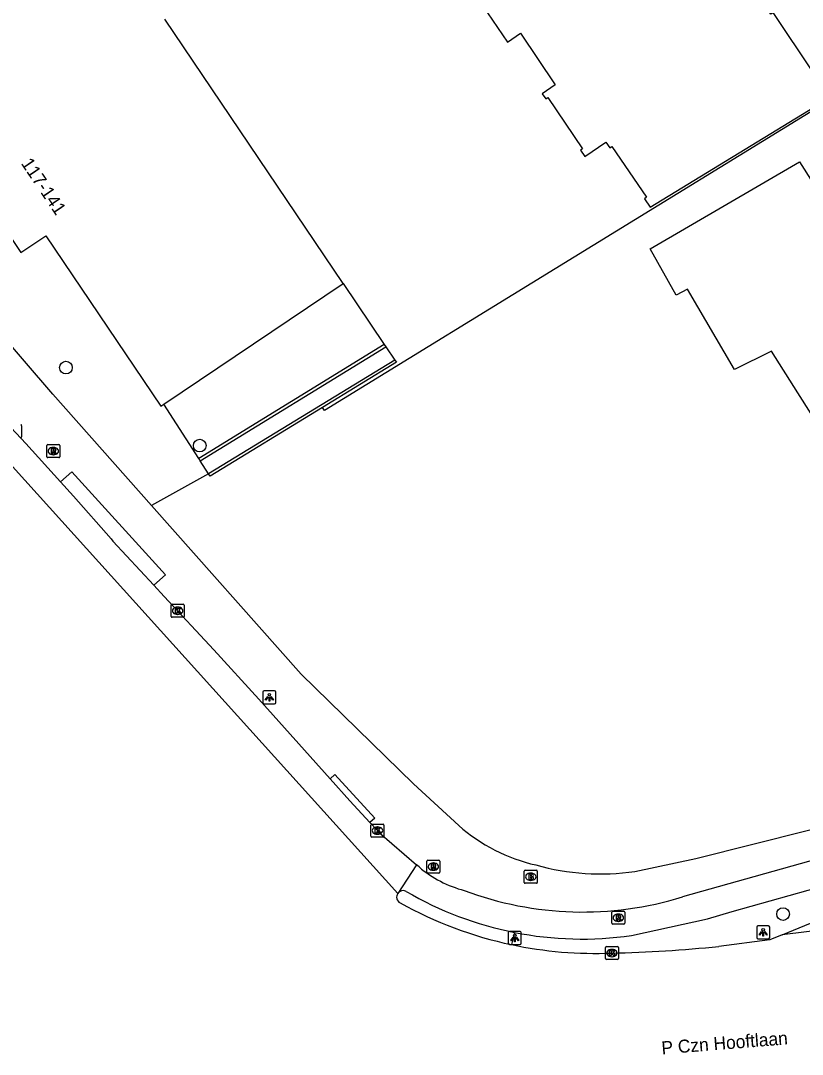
# Model space of a CAD drawing. Extents: x 161087 to 161922, y 382574 to 383873.
# Drawn here: x 161680.8 to 161740.9, y 382573.7 to 382653.2 of the extents above; entities that cross this region are included whole.
import ezdxf

# ---------------------------------------------------------------- set-up
doc = ezdxf.new("R2010")
doc.units = 0
for name, color, linetype in [('IMGEO_Boom', 7, 'Continuous'), ('IMGEO_Brandkraan', 7, 'Continuous'), ('IMGEO_Erf', 7, 'Continuous'), ('IMGEO_Fietspad_open', 7, 'Continuous'), ('IMGEO_Kolk', 7, 'Continuous'), ('IMGEO_Lichtpunt', 7, 'Continuous'), ('IMGEO_Muur', 7, 'Continuous'), ('IMGEO_Openbare_ruimte_label', 7, 'Continuous'), ('IMGEO_Pand', 7, 'Continuous'), ('IMGEO_Pand_nummerreeks', 7, 'Continuous'), ('IMGEO_Rijbaan_lokaal_gesloten', 7, 'Continuous'), ('IMGEO_Rijbaan_lokaal_open', 7, 'Continuous'), ('IMGEO_Rioolput', 7, 'Continuous'), ('IMGEO_Verkeerseiland_open', 7, 'Continuous'), ('IMGEO_Voetpad_open', 7, 'Continuous')]:
    doc.layers.add(name, color=color, linetype=linetype)

msp = doc.modelspace()

# ---------------------------------------------------------------- linework, layer by layer
at = {"layer": 'IMGEO_Boom'}
for centre in [(161684.288, 382626.497), (161694.582, 382620.498), (161739.452, 382584.466)]:
    msp.add_circle(centre, 0.489, dxfattribs=at)
at = {"layer": 'IMGEO_Brandkraan'}
for p, q in [((161719.55, 382586.907), (161719.55, 382587.759)), ((161719.625, 382587.833), (161720.477, 382587.833)), ((161720.038, 382587.613), (161720.063, 382587.613)), ((161720.551, 382587.759), (161720.551, 382586.907)), ((161720.477, 382586.833), (161719.625, 382586.833)), ((161720.061, 382587.053), (161720.036, 382587.053))]:
    msp.add_line(p, q, dxfattribs=at)
for points in [[(161719.55, 382586.907), (161719.55, 382587.759)], [(161719.625, 382587.833), (161720.477, 382587.833)], [(161719.898, 382587.533), (161719.898, 382587.133), (161720.111, 382587.133)], [(161720.129, 382587.533), (161719.898, 382587.533)], [(161720.077, 382587.452), (161720.023, 382587.452), (161720.023, 382587.376)], [(161720.023, 382587.376), (161720.076, 382587.376)], [(161720.085, 382587.3), (161720.023, 382587.3), (161720.023, 382587.219)], [(161720.023, 382587.219), (161720.085, 382587.219)], [(161720.551, 382587.759), (161720.551, 382586.907)], [(161720.477, 382586.833), (161719.625, 382586.833)]]:
    msp.add_lwpolyline(points, dxfattribs=at)
for centre, radius, start, end in [((161719.627, 382587.757), 0.0765, 91.55205, 178.44795), ((161719.627, 382587.757), 0.0765, 91.55205, 178.44795), ((161720.078, 382587.414), 0.0379, 267.82845, 90.93552), ((161720.086, 382587.259), 0.0404, 269.87594, 90.50774), ((161720.117, 382587.384), 0.251, 268.66757, 293.53466), ((161720.133, 382587.388), 0.145, 59.4692, 91.53667), ((161720.158, 382587.435), 0.0922, 285.51372, 58.15012), ((161720.163, 382587.243), 0.105, 301.31148, 78.98903), ((161720.475, 382587.757), 0.0765, 1.55205, 88.44795), ((161720.475, 382587.757), 0.0765, 1.55205, 88.44795), ((161719.627, 382586.909), 0.0765, 181.55205, 268.44795), ((161719.627, 382586.909), 0.0765, 181.55205, 268.44795), ((161720.475, 382586.909), 0.0765, 271.55205, 358.44795), ((161720.475, 382586.909), 0.0765, 271.55205, 358.44795)]:
    msp.add_arc(centre, radius, start, end, dxfattribs=at)
for centre, major_axis, ratio, start_param, end_param in [((161720.037, 382587.333), (-0.387, 0.002), 0.722429, 4.712389, 7.853982), ((161720.062, 382587.333), (-0.39, 0.002), 0.717154, 1.570796, 4.712389)]:
    msp.add_ellipse(centre, major_axis=major_axis, ratio=ratio, start_param=start_param, end_param=end_param, dxfattribs=at)
at = {"layer": 'IMGEO_Erf'}
for points in [[(161760.971, 382658.101), (161742.576, 382646.789), (161704.187, 382623.185), (161704.022, 382623.425)], [(161695.27, 382618.322), (161690.885, 382615.891)]]:
    msp.add_lwpolyline(points, dxfattribs=at)
at = {"layer": 'IMGEO_Fietspad_open'}
for points in [[(161776.981, 382598.483), (161731.713, 382585.795)], [(161711.463, 382588.091), (161711.27, 382588.243)], [(161727.79, 382582.818), (161733.632, 382584.112), (161735.548, 382584.657), (161745.758, 382587.539)]]:
    msp.add_lwpolyline(points, dxfattribs=at)
for centre, radius, start, end in [((161717.045, 382594.581), 8.561, 229.30098, 255.72209), ((161710.231, 382585.771), 0.502, 62.22181, 145.80913), ((161723.957, 382609.217), 26.667, 239.60564, 258.8428), ((161724.035, 382610.403), 25.778, 249.32601, 287.3285), ((161723.985, 382609.28), 26.734, 258.81058, 278.18292)]:
    msp.add_arc(centre, radius, start, end, dxfattribs=at)
at = {"layer": 'IMGEO_Kolk'}
for p, q in [((161680.886, 382622.028), (161680.886, 382621.176)), ((161692.389, 382607.365), (161692.389, 382608.217)), ((161692.464, 382608.291), (161693.316, 382608.291)), ((161692.877, 382608.071), (161692.902, 382608.071)), ((161693.39, 382608.217), (161693.39, 382607.365)), ((161693.316, 382607.291), (161692.464, 382607.291)), ((161692.9, 382607.511), (161692.875, 382607.511)), ((161707.755, 382590.464), (161707.755, 382591.316)), ((161707.83, 382591.39), (161708.682, 382591.39)), ((161708.243, 382591.17), (161708.268, 382591.17)), ((161708.756, 382591.316), (161708.756, 382590.464)), ((161708.682, 382590.39), (161707.83, 382590.39)), ((161708.266, 382590.61), (161708.241, 382590.61)), ((161725.788, 382581.045), (161725.788, 382581.897)), ((161725.863, 382581.971), (161726.715, 382581.971)), ((161726.276, 382581.751), (161726.301, 382581.751)), ((161726.789, 382581.897), (161726.789, 382581.045)), ((161726.715, 382580.971), (161725.863, 382580.971)), ((161726.299, 382581.191), (161726.274, 382581.191))]:
    msp.add_line(p, q, dxfattribs=at)
for points in [[(161680.886, 382622.028), (161680.886, 382621.176)], [(161692.389, 382607.365), (161692.389, 382608.217)], [(161692.464, 382608.291), (161693.316, 382608.291)], [(161692.71, 382607.991), (161692.833, 382607.991), (161692.833, 382607.84), (161692.963, 382607.991), (161693.127, 382607.991), (161692.981, 382607.84), (161693.134, 382607.591), (161692.982, 382607.591), (161692.897, 382607.755), (161692.833, 382607.688), (161692.833, 382607.591), (161692.71, 382607.591), (161692.71, 382607.991)], [(161693.39, 382608.217), (161693.39, 382607.365)], [(161693.316, 382607.291), (161692.464, 382607.291)], [(161707.755, 382590.464), (161707.755, 382591.316)], [(161707.83, 382591.39), (161708.682, 382591.39)], [(161708.756, 382591.316), (161708.756, 382590.464)], [(161708.682, 382590.39), (161707.83, 382590.39)], [(161708.076, 382591.09), (161708.199, 382591.09), (161708.199, 382590.939), (161708.329, 382591.09), (161708.493, 382591.09), (161708.347, 382590.939), (161708.5, 382590.69), (161708.348, 382590.69), (161708.263, 382590.854), (161708.199, 382590.787), (161708.199, 382590.69), (161708.076, 382590.69), (161708.076, 382591.09)], [(161725.788, 382581.045), (161725.788, 382581.897)], [(161725.863, 382581.971), (161726.715, 382581.971)], [(161726.109, 382581.671), (161726.232, 382581.671), (161726.232, 382581.52), (161726.362, 382581.671), (161726.526, 382581.671), (161726.38, 382581.52), (161726.533, 382581.271), (161726.381, 382581.271), (161726.296, 382581.435), (161726.232, 382581.368), (161726.232, 382581.271), (161726.109, 382581.271), (161726.109, 382581.671)], [(161726.789, 382581.897), (161726.789, 382581.045)], [(161726.715, 382580.971), (161725.863, 382580.971)]]:
    msp.add_lwpolyline(points, dxfattribs=at)
for centre, start, end in [((161680.81, 382622.026), 1.55205, 88.44795), ((161680.81, 382622.026), 1.55205, 88.44795), ((161680.81, 382621.178), 271.55205, 358.44795), ((161680.81, 382621.178), 271.55205, 358.44795), ((161692.466, 382608.215), 91.55205, 178.44795), ((161692.466, 382608.215), 91.55205, 178.44795), ((161693.314, 382608.215), 1.55205, 88.44795), ((161693.314, 382608.215), 1.55205, 88.44795), ((161692.466, 382607.367), 181.55205, 268.44795), ((161692.466, 382607.367), 181.55205, 268.44795), ((161693.314, 382607.367), 271.55205, 358.44795), ((161693.314, 382607.367), 271.55205, 358.44795), ((161707.832, 382591.314), 91.55205, 178.44795), ((161707.832, 382591.314), 91.55205, 178.44795), ((161708.68, 382591.314), 1.55205, 88.44795), ((161708.68, 382591.314), 1.55205, 88.44795), ((161707.832, 382590.466), 181.55205, 268.44795), ((161707.832, 382590.466), 181.55205, 268.44795), ((161708.68, 382590.466), 271.55205, 358.44795), ((161708.68, 382590.466), 271.55205, 358.44795), ((161725.865, 382581.895), 91.55205, 178.44795), ((161725.865, 382581.895), 91.55205, 178.44795), ((161726.713, 382581.895), 1.55205, 88.44795), ((161726.713, 382581.895), 1.55205, 88.44795), ((161725.865, 382581.047), 181.55205, 268.44795), ((161725.865, 382581.047), 181.55205, 268.44795), ((161726.713, 382581.047), 271.55205, 358.44795), ((161726.713, 382581.047), 271.55205, 358.44795)]:
    msp.add_arc(centre, 0.0765, start, end, dxfattribs=at)
for centre, major_axis, ratio, start_param, end_param in [((161692.876, 382607.791), (-0.387, 0.002), 0.722429, 4.712389, 7.853982), ((161692.901, 382607.791), (-0.39, 0.002), 0.717154, 1.570796, 4.712389), ((161708.242, 382590.89), (-0.387, 0.002), 0.722429, 4.712389, 7.853982), ((161708.267, 382590.89), (-0.39, 0.002), 0.717154, 1.570796, 4.712389), ((161726.275, 382581.471), (-0.387, 0.002), 0.722429, 4.712389, 7.853982), ((161726.3, 382581.471), (-0.39, 0.002), 0.717154, 1.570796, 4.712389)]:
    msp.add_ellipse(centre, major_axis=major_axis, ratio=ratio, start_param=start_param, end_param=end_param, dxfattribs=at)
at = {"layer": 'IMGEO_Lichtpunt'}
for p, q in [((161699.441, 382601.544), (161699.441, 382600.737)), ((161699.441, 382601.544), (161699.441, 382600.737)), ((161700.343, 382601.639), (161699.535, 382601.639)), ((161700.343, 382601.639), (161699.535, 382601.639)), ((161700.437, 382600.737), (161700.437, 382601.544)), ((161700.437, 382600.737), (161700.437, 382601.544)), ((161699.535, 382600.643), (161700.343, 382600.643)), ((161699.535, 382600.643), (161700.343, 382600.643)), ((161737.427, 382583.463), (161737.427, 382582.656)), ((161737.427, 382583.463), (161737.427, 382582.656)), ((161738.329, 382583.558), (161737.521, 382583.558)), ((161738.329, 382583.558), (161737.521, 382583.558)), ((161738.423, 382582.656), (161738.423, 382583.463)), ((161738.423, 382582.656), (161738.423, 382583.463)), ((161718.321, 382583.039), (161718.321, 382582.232)), ((161718.321, 382583.039), (161718.321, 382582.232)), ((161719.223, 382583.134), (161718.415, 382583.134)), ((161719.223, 382583.134), (161718.415, 382583.134)), ((161719.317, 382582.232), (161719.317, 382583.039)), ((161719.317, 382582.232), (161719.317, 382583.039)), ((161737.521, 382582.562), (161738.329, 382582.562)), ((161737.521, 382582.562), (161738.329, 382582.562)), ((161718.415, 382582.138), (161719.223, 382582.138)), ((161718.415, 382582.138), (161719.223, 382582.138))]:
    msp.add_line(p, q, dxfattribs=at)
for points in [[(161699.815, 382601.208), (161699.854, 382601.18), (161699.666, 382600.918), (161699.628, 382600.945), (161699.815, 382601.208)], [(161699.917, 382601.16), (161699.964, 382601.16), (161699.964, 382600.838), (161699.917, 382600.838), (161699.917, 382601.16)], [(161700.027, 382601.18), (161700.065, 382601.207), (161700.252, 382600.945), (161700.213, 382600.917), (161700.027, 382601.18)], [(161718.695, 382582.703), (161718.734, 382582.675), (161718.546, 382582.413), (161718.508, 382582.44), (161718.695, 382582.703)], [(161718.797, 382582.655), (161718.844, 382582.655), (161718.844, 382582.333), (161718.797, 382582.333), (161718.797, 382582.655)], [(161718.907, 382582.675), (161718.945, 382582.702), (161719.132, 382582.44), (161719.093, 382582.412), (161718.907, 382582.675)], [(161737.801, 382583.127), (161737.84, 382583.099), (161737.652, 382582.837), (161737.614, 382582.864), (161737.801, 382583.127)], [(161737.903, 382583.079), (161737.95, 382583.079), (161737.95, 382582.757), (161737.903, 382582.757), (161737.903, 382583.079)], [(161738.013, 382583.099), (161738.051, 382583.126), (161738.238, 382582.864), (161738.199, 382582.836), (161738.013, 382583.099)]]:
    msp.add_lwpolyline(points, dxfattribs=at)
for centre in [(161699.94, 382601.342), (161737.926, 382583.261), (161718.82, 382582.837)]:
    msp.add_circle(centre, 0.0994, dxfattribs=at)
for centre, start, end in [((161699.535, 382601.544), 90, 180), ((161699.535, 382601.544), 90, 180), ((161700.343, 382601.544), 0, 90), ((161700.343, 382601.544), 0, 90), ((161699.535, 382600.737), 180, 270), ((161699.535, 382600.737), 180, 270), ((161700.343, 382600.737), 270, 0), ((161700.343, 382600.737), 270, 360), ((161737.521, 382583.463), 90, 180), ((161737.521, 382583.463), 90, 180), ((161738.329, 382583.463), 0, 90), ((161738.329, 382583.463), 0, 90), ((161718.415, 382583.039), 90, 180), ((161718.415, 382583.039), 90, 180), ((161719.223, 382583.039), 0, 90), ((161719.223, 382583.039), 0, 90), ((161737.521, 382582.656), 180, 270), ((161737.521, 382582.656), 180, 270), ((161738.329, 382582.656), 270, 0), ((161738.329, 382582.656), 270, 360), ((161718.415, 382582.232), 180, 270), ((161718.415, 382582.232), 180, 270), ((161719.223, 382582.232), 270, 0), ((161719.223, 382582.232), 270, 360)]:
    msp.add_arc(centre, 0.0946, start, end, dxfattribs=at)
at = {"layer": 'IMGEO_Muur'}
for points in [[(161708.777, 382628.279), (161694.511, 382619.499)], [(161694.625, 382619.322), (161708.895, 382628.104)], [(161708.777, 382628.279), (161708.895, 382628.104)], [(161709.59, 382627.074), (161695.27, 382618.322)], [(161709.59, 382627.074), (161709.708, 382626.9), (161704.022, 382623.425)], [(161704.022, 382623.425), (161695.384, 382618.145), (161695.27, 382618.322)], [(161694.625, 382619.322), (161694.511, 382619.499)]]:
    msp.add_lwpolyline(points, dxfattribs=at)
at = {"layer": 'IMGEO_Pand'}
for points in [[(161741.783, 382649.168), (161738.683, 382653.795), (161738.5, 382653.672), (161736.26, 382657.015), (161736.443, 382657.138), (161736.092, 382657.661), (161735.976, 382657.583), (161723.424, 382676.152), (161724.856, 382677.117), (161722.345, 382680.847), (161724.341, 382682.191), (161722.721, 382684.597), (161720.728, 382683.254), (161720.365, 382683.794), (161688.997, 382662.671), (161689.091, 382662.531), (161672.727, 382651.507), (161679.583, 382641.37), (161677.646, 382640.087), (161680.826, 382635.348), (161682.748, 382636.635), (161691.596, 382623.521), (161691.82, 382623.671)], [(161715.947, 382654.943), (161718.252, 382651.528), (161719.25, 382652.202), (161721.93, 382648.232), (161720.935, 382647.56), (161721.21, 382647.154), (161721.371, 382647.263), (161724.029, 382643.326), (161723.867, 382643.217), (161724.197, 382642.728), (161725.829, 382643.823), (161726.12, 382643.396), (161726.285, 382643.509), (161728.957, 382639.589), (161728.792, 382639.477), (161729.232, 382638.832), (161741.875, 382646.56)], [(161705.616, 382632.96), (161691.894, 382653.285)], [(161741.604, 382622.95), (161740.588, 382624.551), (161738.551, 382627.76), (161735.712, 382626.357), (161732.093, 382632.523), (161731.239, 382632.055), (161729.226, 382635.638), (161740.719, 382642.317), (161742.584, 382639.378), (161743.349, 382639.864), (161750.5, 382628.596), (161741.604, 382622.95)], [(161691.82, 382623.671), (161705.616, 382632.96)]]:
    msp.add_lwpolyline(points, dxfattribs=at)
at = {"layer": 'IMGEO_Rijbaan_lokaal_gesloten'}
for points in [[(161709.816, 382586.053), (161680.185, 382618.886), (161643.825, 382659.427), (161627.635, 382677.479), (161586.909, 382721.287), (161583.729, 382724.844), (161582.233, 382726.427)], [(161658.558, 382647.024), (161658.863, 382646.624), (161661.238, 382643.793), (161676.251, 382625.901), (161681.202, 382620.653), (161683.888, 382617.699)], [(161683.888, 382617.699), (161684.88, 382616.608), (161687.765, 382613.317), (161687.909, 382613.153), (161691.059, 382609.76)], [(161691.059, 382609.76), (161691.858, 382608.899), (161695.676, 382604.795), (161699.125, 382600.989), (161704.614, 382594.867)], [(161707.678, 382591.51), (161706.14, 382593.165), (161704.614, 382594.867)], [(161707.678, 382591.51), (161708.255, 382590.889), (161708.423, 382590.72), (161711.27, 382588.243)], [(161711.27, 382588.243), (161709.816, 382586.053)], [(161739.389, 382582.883), (161746.238, 382585.697)], [(161749.988, 382584.173), (161739.389, 382582.883)], [(161739.389, 382582.883), (161738.423, 382582.476), (161734.508, 382581.982)]]:
    msp.add_lwpolyline(points, dxfattribs=at)
for centre, radius, start, end in [((161710.23, 382585.772), 0.5, 145.87511, 242.3463), ((161724.986, 382612.264), 30.824, 240.90697, 257.9868), ((161724.975, 382612.256), 30.814, 258.00295, 272.44397), ((161724.14, 382682.188), 100.741, 271.22218, 275.90705)]:
    msp.add_arc(centre, radius, start, end, dxfattribs=at)
at = {"layer": 'IMGEO_Rijbaan_lokaal_open'}
for points in [[(161705.616, 382632.96), (161708.777, 382628.279)], [(161694.511, 382619.499), (161691.82, 382623.671)]]:
    msp.add_lwpolyline(points, dxfattribs=at)
at = {"layer": 'IMGEO_Rioolput'}
for p, q in [((161682.899, 382620.569), (161683.751, 382620.569)), ((161682.824, 382619.643), (161682.824, 382620.495)), ((161683.335, 382619.789), (161683.31, 382619.789)), ((161683.312, 382620.349), (161683.337, 382620.349)), ((161683.825, 382620.495), (161683.825, 382619.643)), ((161683.751, 382619.569), (161682.899, 382619.569)), ((161712.055, 382587.69), (161712.055, 382588.542)), ((161712.13, 382588.616), (161712.982, 382588.616)), ((161712.543, 382588.396), (161712.568, 382588.396)), ((161713.056, 382588.542), (161713.056, 382587.69)), ((161712.982, 382587.616), (161712.13, 382587.616)), ((161712.566, 382587.836), (161712.541, 382587.836)), ((161726.283, 382583.757), (161726.283, 382584.609)), ((161726.358, 382584.683), (161727.21, 382584.683)), ((161726.771, 382584.463), (161726.796, 382584.463)), ((161727.284, 382584.609), (161727.284, 382583.757)), ((161727.21, 382583.683), (161726.358, 382583.683)), ((161726.794, 382583.903), (161726.769, 382583.903))]:
    msp.add_line(p, q, dxfattribs=at)
for points in [[(161682.899, 382620.569), (161683.751, 382620.569)], [(161682.824, 382619.643), (161682.824, 382620.495)], [(161683.413, 382620.267), (161683.161, 382620.269), (161683.161, 382619.869)], [(161683.161, 382619.869), (161683.285, 382619.869), (161683.285, 382620.031), (161683.296, 382620.031)], [(161683.339, 382620.188), (161683.285, 382620.188), (161683.285, 382620.107)], [(161683.285, 382620.107), (161683.337, 382620.107)], [(161683.343, 382620.002), (161683.414, 382619.869), (161683.554, 382619.869), (161683.489, 382619.995)], [(161683.825, 382620.495), (161683.825, 382619.643)], [(161683.751, 382619.569), (161682.899, 382619.569)], [(161712.055, 382587.69), (161712.055, 382588.542)], [(161712.13, 382588.616), (161712.982, 382588.616)], [(161712.644, 382588.314), (161712.392, 382588.316), (161712.392, 382587.916)], [(161712.392, 382587.916), (161712.516, 382587.916), (161712.516, 382588.078), (161712.527, 382588.078)], [(161712.57, 382588.235), (161712.516, 382588.235), (161712.516, 382588.154)], [(161712.516, 382588.154), (161712.568, 382588.154)], [(161712.574, 382588.049), (161712.645, 382587.916), (161712.785, 382587.916), (161712.72, 382588.042)], [(161713.056, 382588.542), (161713.056, 382587.69)], [(161712.982, 382587.616), (161712.13, 382587.616)], [(161726.283, 382583.757), (161726.283, 382584.609)], [(161726.358, 382584.683), (161727.21, 382584.683)], [(161726.872, 382584.381), (161726.62, 382584.383), (161726.62, 382583.983)], [(161726.62, 382583.983), (161726.744, 382583.983), (161726.744, 382584.145), (161726.755, 382584.145)], [(161726.798, 382584.302), (161726.744, 382584.302), (161726.744, 382584.221)], [(161726.744, 382584.221), (161726.796, 382584.221)], [(161726.802, 382584.116), (161726.873, 382583.983), (161727.013, 382583.983), (161726.948, 382584.109)], [(161727.284, 382584.609), (161727.284, 382583.757)], [(161727.21, 382583.683), (161726.358, 382583.683)]]:
    msp.add_lwpolyline(points, dxfattribs=at)
for centre, radius, start, end in [((161682.901, 382620.493), 0.0765, 91.55205, 178.44795), ((161682.901, 382620.493), 0.0765, 91.55205, 178.44795), ((161683.749, 382620.493), 0.0765, 1.55205, 88.44795), ((161683.749, 382620.493), 0.0765, 1.55205, 88.44795), ((161683.295, 382619.978), 0.0533, 26.02933, 88.69889), ((161683.321, 382620.296), 0.19, 274.7715, 282.96867), ((161683.345, 382620.092), 0.0964, 77.00612, 93.18647), ((161683.359, 382620.149), 0.0378, 276.66336, 79.67722), ((161683.412, 382620.157), 0.109, 350.36119, 89.41601), ((161683.41, 382620.157), 0.112, 277.58423, 350.98172), ((161683.394, 382619.942), 0.108, 29.51342, 73.79051), ((161682.901, 382619.645), 0.0765, 181.55205, 268.44795), ((161682.901, 382619.645), 0.0765, 181.55205, 268.44795), ((161683.749, 382619.645), 0.0765, 271.55205, 358.44795), ((161683.749, 382619.645), 0.0765, 271.55205, 358.44795), ((161712.132, 382588.54), 0.0765, 91.55205, 178.44795), ((161712.132, 382588.54), 0.0765, 91.55205, 178.44795), ((161712.526, 382588.025), 0.0533, 26.02933, 88.69889), ((161712.552, 382588.343), 0.19, 274.7715, 282.96867), ((161712.576, 382588.139), 0.0964, 77.00612, 93.18647), ((161712.59, 382588.196), 0.0378, 276.66336, 79.67722), ((161712.643, 382588.204), 0.109, 350.36119, 89.41601), ((161712.641, 382588.204), 0.112, 277.58423, 350.98172), ((161712.625, 382587.989), 0.108, 29.51342, 73.79051), ((161712.98, 382588.54), 0.0765, 1.55205, 88.44795), ((161712.98, 382588.54), 0.0765, 1.55205, 88.44795), ((161712.132, 382587.692), 0.0765, 181.55205, 268.44795), ((161712.132, 382587.692), 0.0765, 181.55205, 268.44795), ((161712.98, 382587.692), 0.0765, 271.55205, 358.44795), ((161712.98, 382587.692), 0.0765, 271.55205, 358.44795), ((161726.36, 382584.607), 0.0765, 91.55205, 178.44795), ((161726.36, 382584.607), 0.0765, 91.55205, 178.44795), ((161726.754, 382584.092), 0.0533, 26.02933, 88.69889), ((161726.78, 382584.41), 0.19, 274.7715, 282.96867), ((161726.804, 382584.206), 0.0964, 77.00612, 93.18647), ((161726.818, 382584.263), 0.0378, 276.66336, 79.67722), ((161726.871, 382584.271), 0.109, 350.36119, 89.41601), ((161726.869, 382584.271), 0.112, 277.58423, 350.98172), ((161726.853, 382584.056), 0.108, 29.51342, 73.79051), ((161727.208, 382584.607), 0.0765, 1.55205, 88.44795), ((161727.208, 382584.607), 0.0765, 1.55205, 88.44795), ((161726.36, 382583.759), 0.0765, 181.55205, 268.44795), ((161726.36, 382583.759), 0.0765, 181.55205, 268.44795), ((161727.208, 382583.759), 0.0765, 271.55205, 358.44795), ((161727.208, 382583.759), 0.0765, 271.55205, 358.44795)]:
    msp.add_arc(centre, radius, start, end, dxfattribs=at)
for centre, major_axis, ratio, start_param, end_param in [((161683.311, 382620.069), (-0.387, 0.002), 0.722429, 4.712389, 7.853982), ((161683.336, 382620.069), (-0.39, 0.002), 0.717154, 1.570796, 4.712389), ((161712.542, 382588.116), (-0.387, 0.002), 0.722429, 4.712389, 7.853982), ((161712.567, 382588.116), (-0.39, 0.002), 0.717154, 1.570796, 4.712389), ((161726.77, 382584.183), (-0.387, 0.002), 0.722429, 4.712389, 7.853982), ((161726.795, 382584.183), (-0.39, 0.002), 0.717154, 1.570796, 4.712389)]:
    msp.add_ellipse(centre, major_axis=major_axis, ratio=ratio, start_param=start_param, end_param=end_param, dxfattribs=at)
at = {"layer": 'IMGEO_Verkeerseiland_open'}
msp.add_lwpolyline([(161718.797, 382583.054), (161718.57, 382582.115)], dxfattribs=at)
at = {"layer": 'IMGEO_Voetpad_open'}
for points in [[(161690.885, 382615.891), (161683.298, 382624.442), (161663.329, 382647.645)], [(161708.895, 382628.104), (161709.59, 382627.074)], [(161695.27, 382618.322), (161694.625, 382619.322)], [(161683.888, 382617.699), (161684.741, 382618.476), (161691.942, 382610.568), (161691.059, 382609.76)], [(161690.885, 382615.891), (161702.391, 382602.921), (161711.019, 382594.472), (161714.507, 382591.277)], [(161728.057, 382587.75), (161732.732, 382588.753), (161750.068, 382593.111), (161776.833, 382603.073)], [(161704.614, 382594.867), (161704.983, 382595.204), (161708.047, 382591.847), (161707.678, 382591.51)]]:
    msp.add_lwpolyline(points, dxfattribs=at)
for centre, radius, start, end in [((161723.455, 382601.464), 13.559, 228.70703, 257.17126), ((161725.395, 382605.638), 18.085, 254.11078, 278.4639)]:
    msp.add_arc(centre, radius, start, end, dxfattribs=at)

# ---------------------------------------------------------------- texts
at = {"layer": 'IMGEO_Openbare_ruimte_label'}
msp.add_text('P Czn Hooftlaan', height=1, rotation=4.58763, dxfattribs=at).set_placement((161730.14, 382573.672))
at = {"layer": 'IMGEO_Pand_nummerreeks'}
msp.add_text('117-141', height=1, rotation=304.00483, dxfattribs=at).set_placement((161680.802, 382642.201))

doc.saveas('drawing.dxf')
